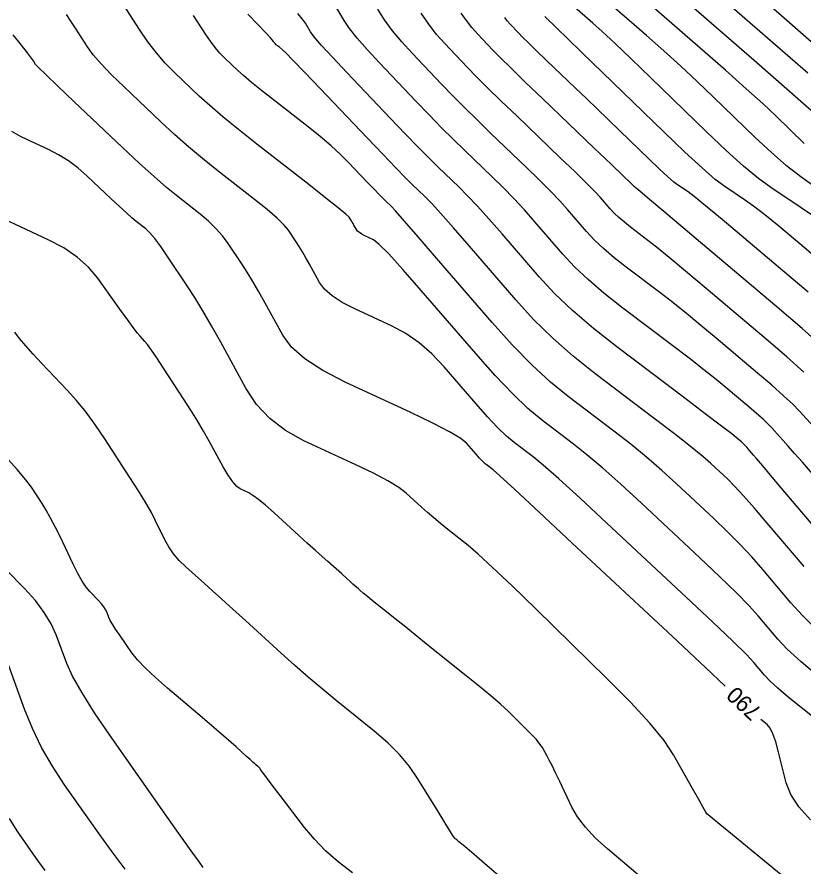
# Model space of a CAD drawing. Extents: x 2082232 to 2083549, y 592624 to 593832.
# Drawn here: x 2082317.37 to 2082351.14, y 593347.61 to 593384.11 of the extents above; entities that cross this region are included whole.
import ezdxf

# ---------------------------------------------------------------- set-up
doc = ezdxf.new("R2010")
doc.units = 0
doc.layers.add('DT_X_Contour_Major', color=7, linetype='Continuous')
doc.layers.add('DT_X_Contour_Minor', color=7, linetype='Continuous')

msp = doc.modelspace()

# ---------------------------------------------------------------- linework, layer by layer
at = {"layer": 'DT_X_Contour_Major'}
for points in [[(2082351.519, 593380.051), (2082350.445, 593380.997), (2082349.034, 593382.23), (2082344.824, 593385.9)], [(2082351.981, 593361.753), (2082350.352, 593363.683), (2082349.81, 593364.325), (2082349.405, 593364.805), (2082349.136, 593365.122), (2082349.005, 593365.276), (2082348.836, 593365.471), (2082348.778, 593365.538), (2082348.73, 593365.593), (2082348.692, 593365.636), (2082348.664, 593365.667), (2082348.605, 593365.732), (2082348.577, 593365.76), (2082348.539, 593365.796), (2082348.491, 593365.839), (2082348.432, 593365.889), (2082348.261, 593366.034), (2082348.071, 593366.183), (2082347.63, 593366.521), (2082346.937, 593367.047), (2082345.994, 593367.763), (2082343.142, 593369.923), (2082342.131, 593370.718), (2082341.238, 593371.485), (2082340.463, 593372.222), (2082339.805, 593372.93), (2082338.209, 593374.779), (2082337.644, 593375.425), (2082337.145, 593375.978), (2082336.713, 593376.437), (2082336.347, 593376.802), (2082335.461, 593377.651), (2082335.083, 593378.021), (2082334.613, 593378.495), (2082334.052, 593379.073), (2082333.399, 593379.756), (2082331.535, 593381.714), (2082330.914, 593382.375), (2082330.446, 593382.886), (2082330.133, 593383.248), (2082329.974, 593383.462), (2082329.756, 593383.833), (2082329.634, 593384.007), (2082329.433, 593384.25)], [(2082351.363, 593372.269), (2082348.587, 593374.617), (2082347.656, 593375.4), (2082346.948, 593375.989), (2082346.461, 593376.384), (2082346.196, 593376.585), (2082345.784, 593376.861), (2082345.59, 593377.009), (2082345.315, 593377.248), (2082344.959, 593377.576), (2082344.523, 593377.993), (2082343.253, 593379.227), (2082342.777, 593379.687), (2082342.304, 593380.144), (2082341.833, 593380.597), (2082341.365, 593381.047), (2082340.118, 593382.241), (2082339.692, 593382.65), (2082339.349, 593382.983), (2082339.09, 593383.238), (2082338.915, 593383.417), (2082338.558, 593383.793), (2082338.426, 593383.94), (2082338.319, 593384.077)], [(2082347.795, 593355.342), (2082346.941, 593356.144), (2082345.525, 593357.469), (2082341.223, 593361.49), (2082339.801, 593362.818), (2082338.759, 593363.786), (2082338.098, 593364.393), (2082337.818, 593364.641), (2082337.58, 593364.822), (2082337.483, 593364.903), (2082337.371, 593365.011), (2082337.243, 593365.145), (2082337.1, 593365.306), (2082336.698, 593365.772), (2082336.434, 593365.986), (2082335.943, 593366.279), (2082335.226, 593366.651), (2082334.282, 593367.102), (2082331.464, 593368.41), (2082330.504, 593368.903), (2082329.737, 593369.403), (2082329.164, 593369.91), (2082328.784, 593370.423), (2082328.028, 593371.8), (2082327.752, 593372.293), (2082327.493, 593372.74), (2082327.249, 593373.14), (2082327.021, 593373.494), (2082326.435, 593374.375), (2082326.195, 593374.701), (2082325.914, 593375.019), (2082325.594, 593375.33), (2082325.233, 593375.632), (2082324.216, 593376.427), (2082323.785, 593376.78), (2082323.254, 593377.244), (2082322.622, 593377.818), (2082321.89, 593378.502), (2082319.804, 593380.475), (2082319.116, 593381.13), (2082318.613, 593381.613), (2082318.297, 593381.927), (2082318.167, 593382.069), (2082318.07, 593382.221), (2082317.988, 593382.334), (2082317.816, 593382.558), (2082317.554, 593382.895), (2082317.201, 593383.343)], [(2082325.368, 593347.548), (2082325.2, 593347.768), (2082324.85, 593348.254), (2082324.318, 593349.006), (2082323.603, 593350.023), (2082321.454, 593353.091), (2082320.728, 593354.155), (2082320.161, 593355.048), (2082319.753, 593355.769), (2082319.504, 593356.317), (2082319.052, 593357.551), (2082318.839, 593358.022), (2082318.54, 593358.51), (2082318.155, 593359.015), (2082317.683, 593359.537), (2082316.892, 593360.351)], [(2082351.461, 593349.587), (2082350.956, 593350.148), (2082350.605, 593350.682), (2082350.408, 593351.188), (2082350.088, 593352.501), (2082349.967, 593352.945), (2082349.844, 593353.29), (2082349.719, 593353.538), (2082349.592, 593353.689), (2082349.322, 593353.904)]]:
    msp.add_lwpolyline(points, dxfattribs=at)
at = {"layer": 'DT_X_Contour_Minor'}
for points in [[(2082351.841, 593382.727), (2082350.325, 593384.053), (2082345.81, 593387.989)], [(2082351.344, 593381.691), (2082346.03, 593386.323)], [(2082351.186, 593378.667), (2082349.968, 593379.85), (2082349.423, 593380.365), (2082348.7, 593381.023), (2082347.801, 593381.824), (2082346.724, 593382.768), (2082343.618, 593385.476)], [(2082351.825, 593355.724), (2082351.049, 593356.387), (2082350.457, 593356.934), (2082350.05, 593357.364), (2082349.213, 593358.357), (2082348.82, 593358.793), (2082348.272, 593359.354), (2082347.567, 593360.043), (2082346.706, 593360.857), (2082344.202, 593363.199), (2082343.315, 593364.016), (2082342.532, 593364.713), (2082341.853, 593365.29), (2082341.279, 593365.746), (2082339.886, 593366.8), (2082339.319, 593367.274), (2082338.662, 593367.904), (2082337.916, 593368.69), (2082337.08, 593369.633), (2082334.73, 593372.354), (2082333.941, 593373.255), (2082333.337, 593373.918), (2082332.918, 593374.342), (2082332.684, 593374.527), (2082332.306, 593374.703), (2082332.177, 593374.769), (2082332.074, 593374.836), (2082331.997, 593374.904), (2082331.946, 593374.973), (2082331.844, 593375.158), (2082331.807, 593375.224), (2082331.773, 593375.284), (2082331.74, 593375.338), (2082331.709, 593375.385), (2082331.631, 593375.503), (2082331.5, 593375.624), (2082331.168, 593375.897), (2082330.635, 593376.322), (2082329.9, 593376.9), (2082327.67, 593378.643), (2082326.889, 593379.263), (2082326.216, 593379.813), (2082325.652, 593380.295), (2082325.198, 593380.708), (2082324.13, 593381.719), (2082323.736, 593382.118), (2082323.354, 593382.56), (2082322.985, 593383.044), (2082322.628, 593383.57), (2082321.692, 593385.028)], [(2082351.747, 593376.728), (2082351.092, 593377.193), (2082350.43, 593377.713), (2082349.762, 593378.289), (2082349.086, 593378.921), (2082347.275, 593380.679), (2082346.587, 593381.338), (2082345.881, 593381.995), (2082345.157, 593382.652), (2082344.415, 593383.307), (2082342.412, 593385.053)], [(2082352.07, 593363.851), (2082351.108, 593364.962), (2082350.776, 593365.344), (2082350.503, 593365.657), (2082350.288, 593365.9), (2082350.132, 593366.075), (2082349.792, 593366.447), (2082349.635, 593366.608), (2082349.418, 593366.811), (2082349.142, 593367.057), (2082348.806, 593367.345), (2082347.832, 593368.169), (2082347.411, 593368.516), (2082346.88, 593368.938), (2082346.239, 593369.436), (2082345.487, 593370.009), (2082343.336, 593371.638), (2082342.574, 593372.238), (2082341.901, 593372.816), (2082341.316, 593373.372), (2082340.82, 593373.906), (2082339.616, 593375.301), (2082339.164, 593375.813), (2082338.711, 593376.303), (2082338.257, 593376.772), (2082337.801, 593377.22), (2082336.585, 593378.384), (2082336.113, 593378.843), (2082335.608, 593379.346), (2082335.071, 593379.895), (2082334.502, 593380.488), (2082332.94, 593382.13), (2082332.406, 593382.706), (2082331.975, 593383.201), (2082331.648, 593383.615), (2082331.423, 593383.949), (2082330.963, 593384.732)], [(2082351.599, 593366.483), (2082350.979, 593367.162), (2082350.692, 593367.456), (2082350.297, 593367.826), (2082349.793, 593368.274), (2082349.181, 593368.8), (2082347.402, 593370.304), (2082346.751, 593370.849), (2082346.13, 593371.356), (2082345.54, 593371.825), (2082344.981, 593372.255), (2082343.531, 593373.354), (2082343.017, 593373.758), (2082342.563, 593374.148), (2082342.169, 593374.523), (2082341.835, 593374.883), (2082341.023, 593375.823), (2082340.684, 593376.201), (2082340.277, 593376.629), (2082339.8, 593377.108), (2082339.255, 593377.637), (2082337.71, 593379.117), (2082337.144, 593379.665), (2082336.604, 593380.198), (2082336.091, 593380.716), (2082335.605, 593381.221), (2082334.344, 593382.546), (2082333.898, 593383.037), (2082333.504, 593383.515), (2082333.162, 593383.982), (2082332.872, 593384.436)], [(2082351.543, 593375.565), (2082351.054, 593375.903), (2082349.759, 593376.772), (2082349.222, 593377.167), (2082348.58, 593377.699), (2082347.835, 593378.368), (2082346.985, 593379.174), (2082344.582, 593381.508), (2082343.751, 593382.31), (2082343.062, 593382.967), (2082342.513, 593383.479), (2082342.105, 593383.846), (2082341.205, 593384.63)], [(2082352.681, 593353.132), (2082351.056, 593354.423), (2082350.501, 593354.873), (2082350.054, 593355.253), (2082349.716, 593355.564), (2082349.486, 593355.807), (2082349.019, 593356.361), (2082348.706, 593356.693), (2082348.117, 593357.27), (2082347.254, 593358.093), (2082346.115, 593359.163), (2082342.712, 593362.344), (2082341.558, 593363.417), (2082340.645, 593364.249), (2082339.976, 593364.842), (2082339.549, 593365.193), (2082338.733, 593365.811), (2082338.401, 593366.088), (2082338.017, 593366.457), (2082337.579, 593366.918), (2082337.09, 593367.47), (2082335.714, 593369.063), (2082335.187, 593369.621), (2082334.64, 593370.099), (2082334.072, 593370.497), (2082333.483, 593370.815), (2082331.885, 593371.556), (2082331.34, 593371.836), (2082330.905, 593372.12), (2082330.58, 593372.407), (2082330.365, 593372.698), (2082329.936, 593373.479), (2082329.78, 593373.759), (2082329.633, 593374.012), (2082329.494, 593374.239), (2082329.365, 593374.439), (2082329.033, 593374.939), (2082328.847, 593375.162), (2082328.541, 593375.458), (2082328.114, 593375.826), (2082327.566, 593376.266), (2082325.943, 593377.535), (2082325.337, 593378.021), (2082324.735, 593378.529), (2082324.137, 593379.057), (2082323.544, 593379.605), (2082321.967, 593381.097), (2082321.426, 593381.624), (2082320.984, 593382.087), (2082320.641, 593382.485), (2082320.397, 593382.819), (2082319.881, 593383.624), (2082319.686, 593383.921), (2082319.487, 593384.208)], [(2082351.702, 593357.792), (2082351.112, 593358.371), (2082350.614, 593358.922), (2082349.407, 593360.353), (2082348.935, 593360.893), (2082348.426, 593361.439), (2082347.88, 593361.992), (2082347.297, 593362.552), (2082345.691, 593364.053), (2082345.072, 593364.615), (2082344.418, 593365.177), (2082343.731, 593365.738), (2082343.009, 593366.298), (2082341.039, 593367.79), (2082340.282, 593368.409), (2082339.485, 593369.146), (2082338.65, 593370.002), (2082337.776, 593370.977), (2082335.395, 593373.735), (2082334.604, 593374.65), (2082334.014, 593375.327), (2082333.625, 593375.766), (2082333.439, 593375.967), (2082333.212, 593376.184), (2082333.099, 593376.296), (2082332.93, 593376.469), (2082332.705, 593376.702), (2082332.424, 593376.997), (2082331.6, 593377.863), (2082331.26, 593378.201), (2082330.858, 593378.567), (2082330.394, 593378.961), (2082329.869, 593379.383), (2082328.384, 593380.544), (2082327.871, 593380.95), (2082327.444, 593381.296), (2082327.104, 593381.584), (2082326.851, 593381.811), (2082326.293, 593382.34), (2082326.084, 593382.552), (2082325.879, 593382.792), (2082325.677, 593383.059), (2082325.478, 593383.353), (2082324.95, 593384.176)], [(2082351.178, 593360.479), (2082349.601, 593362.348), (2082349.05, 593362.993), (2082348.581, 593363.524), (2082348.193, 593363.942), (2082347.887, 593364.246), (2082347.18, 593364.907), (2082346.829, 593365.215), (2082346.305, 593365.641), (2082345.608, 593366.186), (2082344.739, 593366.85), (2082342.193, 593368.779), (2082341.264, 593369.52), (2082340.387, 593370.296), (2082339.563, 593371.107), (2082338.791, 593371.953), (2082336.802, 593374.257), (2082336.124, 593375.038), (2082335.579, 593375.652), (2082335.169, 593376.101), (2082334.893, 593376.384), (2082334.336, 593376.917), (2082334.059, 593377.192), (2082333.645, 593377.615), (2082333.094, 593378.187), (2082332.405, 593378.908), (2082330.388, 593381.029), (2082329.72, 593381.73), (2082329.228, 593382.241), (2082328.913, 593382.564), (2082328.775, 593382.697), (2082328.642, 593382.801), (2082328.596, 593382.837), (2082328.558, 593382.868), (2082328.528, 593382.894), (2082328.505, 593382.914), (2082328.455, 593382.962), (2082328.437, 593382.981), (2082328.418, 593383.002), (2082328.4, 593383.026), (2082328.382, 593383.052), (2082328.335, 593383.126), (2082328.257, 593383.215), (2082328.056, 593383.429), (2082327.733, 593383.767), (2082327.289, 593384.229)], [(2082351.176, 593368.842), (2082350.444, 593369.492), (2082349.555, 593370.255), (2082346.973, 593372.439), (2082346.09, 593373.182), (2082345.38, 593373.773), (2082344.841, 593374.213), (2082344.474, 593374.502), (2082343.725, 593375.069), (2082343.46, 593375.278), (2082343.225, 593375.479), (2082343.022, 593375.673), (2082342.849, 593375.859), (2082342.43, 593376.345), (2082342.204, 593376.588), (2082341.842, 593376.954), (2082341.344, 593377.443), (2082340.709, 593378.055), (2082338.834, 593379.85), (2082338.174, 593380.486), (2082337.6, 593381.049), (2082337.111, 593381.538), (2082336.708, 593381.953), (2082335.749, 593382.961), (2082335.395, 593383.359), (2082335.054, 593383.793), (2082334.724, 593384.266)], [(2082352.055, 593369.857), (2082351.095, 593370.71), (2082349.929, 593371.71), (2082346.543, 593374.573), (2082345.43, 593375.515), (2082344.63, 593376.191), (2082344.143, 593376.602), (2082343.968, 593376.748), (2082343.92, 593376.785), (2082343.903, 593376.798), (2082343.888, 593376.811), (2082343.875, 593376.823), (2082343.864, 593376.835), (2082343.837, 593376.867), (2082343.724, 593376.976), (2082343.408, 593377.28), (2082342.888, 593377.779), (2082342.163, 593378.473), (2082339.959, 593380.583), (2082339.204, 593381.308), (2082338.595, 593381.9), (2082338.131, 593382.359), (2082337.812, 593382.685), (2082337.153, 593383.377), (2082336.911, 593383.649), (2082336.677, 593383.948), (2082336.451, 593384.272)], [(2082352.875, 593372.762), (2082350.812, 593374.506), (2082350.095, 593375.106), (2082349.492, 593375.595), (2082349.002, 593375.975), (2082348.625, 593376.244), (2082347.772, 593376.817), (2082347.368, 593377.124), (2082346.798, 593377.618), (2082346.061, 593378.298), (2082345.156, 593379.164), (2082342.522, 593381.722), (2082341.648, 593382.57), (2082341.004, 593383.196), (2082340.588, 593383.599), (2082340.4, 593383.78), (2082340.206, 593383.966), (2082340.139, 593384.03), (2082340.086, 593384.082), (2082340.046, 593384.122)], [(2082352.204, 593345.587), (2082349.234, 593348.018), (2082348.26, 593348.815), (2082347.563, 593349.386), (2082347.145, 593349.729), (2082347.005, 593349.846), (2082347.004, 593349.853), (2082346.965, 593349.923), (2082346.85, 593350.128), (2082346.659, 593350.467), (2082346.391, 593350.941), (2082345.576, 593352.386), (2082345.167, 593352.999), (2082344.55, 593353.753), (2082343.726, 593354.649), (2082342.695, 593355.687), (2082339.667, 593358.644), (2082338.633, 593359.647), (2082337.802, 593360.437), (2082337.173, 593361.015), (2082336.747, 593361.38), (2082335.882, 593362.07), (2082335.567, 593362.325), (2082335.272, 593362.57), (2082334.997, 593362.807), (2082334.741, 593363.036), (2082334.085, 593363.633), (2082333.765, 593363.877), (2082333.298, 593364.162), (2082332.682, 593364.489), (2082331.919, 593364.857), (2082329.688, 593365.892), (2082328.905, 593366.324), (2082328.23, 593366.844), (2082327.662, 593367.452), (2082327.202, 593368.148), (2082326.12, 593370.121), (2082325.725, 593370.828), (2082325.353, 593371.468), (2082325.004, 593372.041), (2082324.677, 593372.548), (2082323.837, 593373.81), (2082323.542, 593374.24), (2082323.287, 593374.581), (2082323.073, 593374.833), (2082322.899, 593374.998), (2082322.489, 593375.318), (2082322.306, 593375.469), (2082322.065, 593375.682), (2082321.766, 593375.956), (2082321.408, 593376.291), (2082320.376, 593377.267), (2082319.982, 593377.614), (2082319.575, 593377.919), (2082319.155, 593378.185), (2082318.723, 593378.411), (2082317.55, 593378.959), (2082317.147, 593379.183)], [(2082344.238, 593347.064), (2082342.731, 593348.351), (2082342.212, 593348.825), (2082341.785, 593349.281), (2082341.45, 593349.719), (2082341.208, 593350.14), (2082340.686, 593351.239), (2082340.505, 593351.616), (2082340.354, 593351.924), (2082340.232, 593352.164), (2082340.141, 593352.335), (2082339.936, 593352.697), (2082339.833, 593352.851), (2082339.679, 593353.04), (2082339.473, 593353.264), (2082339.216, 593353.523), (2082338.461, 593354.26), (2082338.137, 593354.563), (2082337.73, 593354.919), (2082337.241, 593355.328), (2082336.67, 593355.79), (2082335.037, 593357.092), (2082334.47, 593357.545), (2082333.994, 593357.926), (2082333.608, 593358.235), (2082333.312, 593358.472), (2082332.645, 593359.01), (2082332.419, 593359.193), (2082332.241, 593359.339), (2082332.112, 593359.447), (2082332.031, 593359.518), (2082331.878, 593359.657), (2082331.8, 593359.727), (2082331.681, 593359.835), (2082331.519, 593359.979), (2082331.316, 593360.161), (2082330.719, 593360.693), (2082330.474, 593360.914), (2082330.184, 593361.175), (2082329.851, 593361.476), (2082329.474, 593361.819), (2082328.41, 593362.787), (2082328.044, 593363.113), (2082327.742, 593363.364), (2082327.505, 593363.541), (2082327.332, 593363.643), (2082326.959, 593363.817), (2082326.808, 593363.925), (2082326.636, 593364.12), (2082326.441, 593364.403), (2082326.226, 593364.772), (2082325.622, 593365.872), (2082325.383, 593366.295), (2082325.121, 593366.739), (2082324.835, 593367.202), (2082324.525, 593367.686), (2082323.667, 593369.005), (2082323.376, 593369.448), (2082323.145, 593369.788), (2082322.975, 593370.025), (2082322.865, 593370.16), (2082322.654, 593370.383), (2082322.541, 593370.519), (2082322.358, 593370.757), (2082322.107, 593371.1), (2082321.787, 593371.546), (2082320.841, 593372.872), (2082320.442, 593373.349), (2082319.954, 593373.785), (2082319.377, 593374.179), (2082318.712, 593374.532), (2082316.818, 593375.418)], [(2082339.259, 593346.172), (2082337.565, 593347.62), (2082337.007, 593348.097), (2082336.604, 593348.441), (2082336.355, 593348.653), (2082336.261, 593348.732), (2082336.214, 593348.766), (2082336.198, 593348.778), (2082336.183, 593348.791), (2082336.17, 593348.805), (2082336.158, 593348.819), (2082336.13, 593348.856), (2082336.08, 593348.934), (2082335.952, 593349.142), (2082335.745, 593349.479), (2082335.459, 593349.944), (2082334.594, 593351.358), (2082334.233, 593351.883), (2082333.8, 593352.4), (2082333.295, 593352.908), (2082332.718, 593353.406), (2082331.083, 593354.724), (2082330.475, 593355.222), (2082329.877, 593355.727), (2082329.289, 593356.24), (2082328.711, 593356.76), (2082327.182, 593358.157), (2082326.643, 593358.649), (2082326.171, 593359.078), (2082325.766, 593359.443), (2082325.429, 593359.746), (2082324.619, 593360.469), (2082324.335, 593360.745), (2082324.089, 593361.03), (2082323.883, 593361.324), (2082323.716, 593361.628), (2082323.322, 593362.452), (2082323.142, 593362.799), (2082322.898, 593363.225), (2082322.59, 593363.729), (2082322.218, 593364.31), (2082321.141, 593365.965), (2082320.736, 593366.562), (2082320.331, 593367.111), (2082319.926, 593367.612), (2082319.52, 593368.065), (2082318.437, 593369.209), (2082318.059, 593369.615), (2082317.74, 593369.975), (2082317.478, 593370.289), (2082317.274, 593370.557)], [(2082331.775, 593347.314), (2082331.169, 593347.782), (2082330.625, 593348.264), (2082330.141, 593348.758), (2082329.719, 593349.264), (2082328.675, 593350.632), (2082328.331, 593351.084), (2082328.08, 593351.415), (2082327.923, 593351.624), (2082327.859, 593351.712), (2082327.814, 593351.786), (2082327.795, 593351.813), (2082327.773, 593351.84), (2082327.747, 593351.866), (2082327.717, 593351.892), (2082327.632, 593351.96), (2082327.583, 593352.002), (2082327.5, 593352.075), (2082327.384, 593352.181), (2082327.233, 593352.318), (2082326.785, 593352.727), (2082326.568, 593352.921), (2082326.253, 593353.196), (2082325.839, 593353.551), (2082325.326, 593353.988), (2082323.827, 593355.26), (2082323.31, 593355.713), (2082322.885, 593356.117), (2082322.55, 593356.472), (2082322.307, 593356.778), (2082321.78, 593357.531), (2082321.603, 593357.79), (2082321.466, 593358.001), (2082321.37, 593358.166), (2082321.315, 593358.284), (2082321.223, 593358.537), (2082321.175, 593358.638), (2082321.1, 593358.752), (2082320.998, 593358.879), (2082320.869, 593359.019), (2082320.489, 593359.41), (2082320.338, 593359.594), (2082320.169, 593359.852), (2082319.983, 593360.183), (2082319.78, 593360.589), (2082319.214, 593361.77), (2082319.007, 593362.19), (2082318.81, 593362.566), (2082318.623, 593362.898), (2082318.446, 593363.185), (2082317.986, 593363.89), (2082317.748, 593364.214), (2082317.378, 593364.656), (2082316.877, 593365.217)], [(2082322.008, 593347.477), (2082321.45, 593348.212), (2082320.894, 593348.986), (2082319.412, 593351.102), (2082318.888, 593351.9), (2082318.426, 593352.707), (2082318.028, 593353.524), (2082317.692, 593354.35), (2082316.881, 593356.565)], [(2082318.582, 593347.419), (2082318.184, 593347.95), (2082317.369, 593349.113), (2082317.047, 593349.644)]]:
    msp.add_lwpolyline(points, dxfattribs=at)

# ---------------------------------------------------------------- texts
at = {"layer": 'DT_X_Contour_Major'}
msp.add_text('790', height=0.7, rotation=136.6984, dxfattribs=at).set_placement((2082349.401, 593354.31))

doc.saveas('drawing.dxf')
